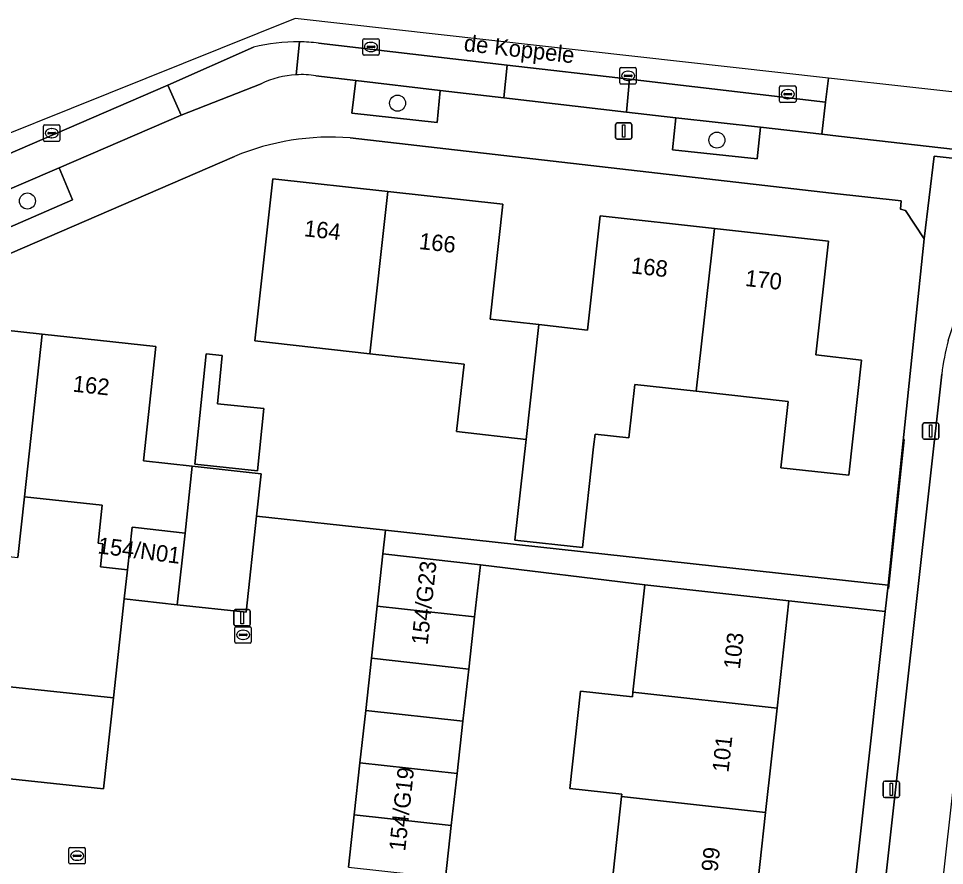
# Model space of a CAD drawing. Extents: x 162026 to 163502, y 387295 to 388169.
# Drawn here: x 162255.9 to 162312.4, y 388094.8 to 388146.5 of the extents above; entities that cross this region are included whole.
import ezdxf

# ---------------------------------------------------------------- set-up
doc = ezdxf.new("R2010")
doc.units = 0
for name, color, linetype in [('IMGEO_Boom', 7, 'Continuous'), ('IMGEO_Erf', 7, 'Continuous'), ('IMGEO_Fietspad_gesloten', 7, 'Continuous'), ('IMGEO_Groenvoorziening', 7, 'Continuous'), ('IMGEO_Kolk', 7, 'Continuous'), ('IMGEO_Lichtmast', 7, 'Continuous'), ('IMGEO_Muur', 7, 'Continuous'), ('IMGEO_Openbare_ruimte_label', 7, 'Continuous'), ('IMGEO_Pand', 7, 'Continuous'), ('IMGEO_Pand_nummerreeks', 7, 'Continuous'), ('IMGEO_Parkeervlak_open', 7, 'Continuous'), ('IMGEO_Rijbaan_lokaal_open', 7, 'Continuous'), ('IMGEO_Voetpad_open', 7, 'Continuous')]:
    doc.layers.add(name, color=color, linetype=linetype)

msp = doc.modelspace()

# ---------------------------------------------------------------- linework, layer by layer
at = {"layer": 'IMGEO_Boom'}
for centre in [(162279.011, 388141.297), (162298.505, 388139.041), (162256.421, 388135.326)]:
    msp.add_circle(centre, 0.489, dxfattribs=at)
at = {"layer": 'IMGEO_Erf'}
for points in [[(162311.157, 388133.023), (162310.024, 388134.743), (162309.709, 388134.823), (162309.757, 388135.335), (162305.511, 388135.804), (162276.13, 388139.178)], [(162269.059, 388138.048), (162235.634, 388123.603), (162227.425, 388119.712)], [(162250.395, 388127.95), (162257.325, 388127.196), (162264.254, 388126.442), (162263.495, 388119.466), (162266.485, 388119.141), (162270.69, 388118.683), (162270.407, 388116.086), (162278.285, 388115.229), (162308.965, 388111.891), (162311.157, 388133.023)], [(162254.965, 388105.729), (162261.676, 388105.011), (162262.333, 388111.041), (162262.528, 388112.828), (162260.871, 388113.009), (162261.023, 388114.404), (162260.73, 388114.436), (162260.984, 388116.765), (162256.245, 388117.281), (162255.843, 388113.576)], [(162291.985, 388092.628), (162292.684, 388098.981), (162292.699, 388099.122), (162289.519, 388099.472), (162290.173, 388105.413), (162293.353, 388105.064), (162293.384, 388105.346), (162294.105, 388111.895), (162284.067, 388113.124), (162283.713, 388109.944), (162283.358, 388106.76), (162283.004, 388103.577), (162282.649, 388100.393), (162282.294, 388097.209), (162281.94, 388094.025)]]:
    msp.add_lwpolyline(points, dxfattribs=at)
for points in [[(162277.319, 388126.002), (162270.298, 388126.783), (162271.4, 388136.689), (162278.422, 388135.907), (162285.443, 388135.126), (162284.663, 388128.113), (162287.638, 388127.782), (162290.612, 388127.451), (162291.388, 388134.425), (162298.35, 388133.65), (162305.31, 388132.876), (162304.537, 388125.929), (162307.339, 388125.617), (162306.557, 388118.589), (162302.411, 388119.05), (162302.861, 388123.093), (162297.244, 388123.718), (162293.503, 388124.134), (162293.139, 388120.865), (162291.067, 388121.095), (162290.981, 388120.322), (162290.297, 388114.175), (162286.173, 388114.634), (162286.858, 388120.781), (162282.617, 388121.253), (162283.074, 388125.361)], [(162270.465, 388118.866), (162266.644, 388119.259), (162267.337, 388126.002), (162268.316, 388125.901), (162268.013, 388122.952), (162270.855, 388122.66)], [(162308.786, 388110.273), (162302.902, 388110.926), (162302.181, 388104.376), (162301.481, 388098.011), (162300.782, 388091.657), (162300.08, 388085.285), (162299.379, 388078.913), (162298.656, 388072.342), (162297.954, 388065.96), (162297.254, 388059.597), (162296.554, 388053.244), (162295.853, 388046.872), (162295.152, 388040.499), (162294.452, 388034.137), (162293.735, 388027.623), (162299.499, 388026.976), (162303.064, 388058.749)]]:
    msp.add_lwpolyline(points, close=True, dxfattribs=at)
msp.add_arc((162274.942, 388123.924), 15.301, 85.5467, 112.6123, dxfattribs=at)
at = {"layer": 'IMGEO_Fietspad_gesloten'}
msp.add_lwpolyline([(162312.231, 388124.755), (162304.655, 388056.674), (162296.82, 387986.925), (162300.294, 387986.533), (162301.519, 387997.48), (162304.186, 388021.301), (162304.64, 388025.356), (162307.493, 388050.846), (162307.76, 388053.225), (162311.074, 388082.834), (162311.087, 388082.949), (162311.344, 388085.243), (162314.298, 388111.617), (162314.566, 388114.013), (162315.606, 388123.294)], dxfattribs=at)
msp.add_arc((162325.331, 388123.268), 13.185, 164.4253, 173.5243, dxfattribs=at)
at = {"layer": 'IMGEO_Groenvoorziening'}
for points in [[(162281.617, 388142.076), (162276.462, 388142.682), (162276.22, 388140.687), (162281.423, 388140.111)], [(162301.177, 388139.84), (162296.003, 388140.392), (162295.806, 388138.449), (162300.973, 388137.891)], [(162258.347, 388137.354), (162253.546, 388135.289), (162254.396, 388133.319), (162259.161, 388135.4)]]:
    msp.add_lwpolyline(points, close=True, dxfattribs=at)
at = {"layer": 'IMGEO_Kolk'}
for p, q in [((162276.891, 388144.301), (162276.891, 388145.153)), ((162276.966, 388145.227), (162277.818, 388145.227)), ((162277.379, 388145.007), (162277.404, 388145.007)), ((162277.892, 388145.153), (162277.892, 388144.301)), ((162277.15, 388144.721), (162277.15, 388144.733)), ((162277.588, 388144.684), (162277.19, 388144.684)), ((162277.193, 388144.77), (162277.591, 388144.77)), ((162277.402, 388144.447), (162277.377, 388144.447)), ((162277.634, 388144.733), (162277.634, 388144.721)), ((162277.818, 388144.227), (162276.966, 388144.227)), ((162292.585, 388142.539), (162292.585, 388143.391)), ((162292.66, 388143.465), (162293.512, 388143.465)), ((162293.073, 388143.245), (162293.098, 388143.245)), ((162293.586, 388143.391), (162293.586, 388142.539)), ((162292.844, 388142.959), (162292.844, 388142.971)), ((162293.282, 388142.922), (162292.884, 388142.922)), ((162292.887, 388143.008), (162293.285, 388143.008)), ((162293.096, 388142.685), (162293.071, 388142.685)), ((162293.328, 388142.971), (162293.328, 388142.959)), ((162293.512, 388142.465), (162292.66, 388142.465)), ((162302.334, 388141.421), (162302.334, 388142.273)), ((162302.409, 388142.347), (162303.261, 388142.347)), ((162302.822, 388142.127), (162302.847, 388142.127)), ((162303.335, 388142.273), (162303.335, 388141.421)), ((162302.593, 388141.841), (162302.593, 388141.853)), ((162303.031, 388141.804), (162302.633, 388141.804)), ((162302.636, 388141.89), (162303.034, 388141.89)), ((162302.845, 388141.567), (162302.82, 388141.567)), ((162303.077, 388141.853), (162303.077, 388141.841)), ((162303.261, 388141.347), (162302.409, 388141.347)), ((162257.403, 388139.041), (162257.403, 388139.893)), ((162257.478, 388139.967), (162258.33, 388139.967)), ((162257.891, 388139.747), (162257.916, 388139.747)), ((162258.404, 388139.893), (162258.404, 388139.041)), ((162257.662, 388139.461), (162257.662, 388139.473)), ((162258.1, 388139.424), (162257.702, 388139.424)), ((162257.705, 388139.51), (162258.103, 388139.51)), ((162257.914, 388139.187), (162257.889, 388139.187)), ((162258.146, 388139.473), (162258.146, 388139.461)), ((162258.33, 388138.967), (162257.478, 388138.967)), ((162269.085, 388108.423), (162269.085, 388109.275)), ((162269.16, 388109.349), (162270.012, 388109.349)), ((162270.086, 388109.275), (162270.086, 388108.423)), ((162269.344, 388108.843), (162269.344, 388108.855)), ((162269.782, 388108.806), (162269.384, 388108.806)), ((162269.387, 388108.892), (162269.785, 388108.892)), ((162269.573, 388109.129), (162269.598, 388109.129)), ((162269.828, 388108.855), (162269.828, 388108.843)), ((162270.012, 388108.349), (162269.16, 388108.349)), ((162269.596, 388108.569), (162269.571, 388108.569)), ((162258.953, 388094.946), (162258.953, 388095.798)), ((162259.028, 388095.872), (162259.88, 388095.872)), ((162259.441, 388095.652), (162259.466, 388095.652)), ((162259.954, 388095.798), (162259.954, 388094.946)), ((162259.212, 388095.366), (162259.212, 388095.378)), ((162259.65, 388095.329), (162259.252, 388095.329)), ((162259.255, 388095.415), (162259.653, 388095.415)), ((162259.464, 388095.092), (162259.439, 388095.092)), ((162259.696, 388095.378), (162259.696, 388095.366)), ((162259.88, 388094.872), (162259.028, 388094.872))]:
    msp.add_line(p, q, dxfattribs=at)
for points in [[(162276.891, 388144.301), (162276.891, 388145.153)], [(162276.966, 388145.227), (162277.818, 388145.227)], [(162277.892, 388145.153), (162277.892, 388144.301)], [(162277.818, 388144.227), (162276.966, 388144.227)], [(162292.585, 388142.539), (162292.585, 388143.391)], [(162292.66, 388143.465), (162293.512, 388143.465)], [(162293.586, 388143.391), (162293.586, 388142.539)], [(162293.512, 388142.465), (162292.66, 388142.465)], [(162302.334, 388141.421), (162302.334, 388142.273)], [(162302.409, 388142.347), (162303.261, 388142.347)], [(162303.335, 388142.273), (162303.335, 388141.421)], [(162303.261, 388141.347), (162302.409, 388141.347)], [(162257.403, 388139.041), (162257.403, 388139.893)], [(162257.478, 388139.967), (162258.33, 388139.967)], [(162258.404, 388139.893), (162258.404, 388139.041)], [(162258.33, 388138.967), (162257.478, 388138.967)], [(162269.085, 388108.423), (162269.085, 388109.275)], [(162269.16, 388109.349), (162270.012, 388109.349)], [(162270.086, 388109.275), (162270.086, 388108.423)], [(162270.012, 388108.349), (162269.16, 388108.349)], [(162258.953, 388094.946), (162258.953, 388095.798)], [(162259.028, 388095.872), (162259.88, 388095.872)], [(162259.954, 388095.798), (162259.954, 388094.946)], [(162259.88, 388094.872), (162259.028, 388094.872)]]:
    msp.add_lwpolyline(points, dxfattribs=at)
for centre, radius, start, end in [((162276.968, 388145.151), 0.0765, 91.552, 178.448), ((162276.968, 388145.151), 0.0765, 91.552, 178.448), ((162277.816, 388145.151), 0.0765, 1.552, 88.448), ((162277.816, 388145.151), 0.0765, 1.552, 88.448), ((162276.968, 388144.303), 0.0765, 181.552, 268.448), ((162276.968, 388144.303), 0.0765, 181.552, 268.448), ((162277.19, 388144.73), 0.0403, 85.8775, 175.7526), ((162277.187, 388144.72), 0.0366, 178.938, 274.7102), ((162277.591, 388144.727), 0.043, 264.8664, 352.4533), ((162277.595, 388144.732), 0.0386, 1.7309, 96.639), ((162277.816, 388144.303), 0.0765, 271.552, 358.448), ((162277.816, 388144.303), 0.0765, 271.552, 358.448), ((162292.662, 388143.389), 0.0765, 91.552, 178.448), ((162292.662, 388143.389), 0.0765, 91.552, 178.448), ((162293.51, 388143.389), 0.0765, 1.552, 88.448), ((162293.51, 388143.389), 0.0765, 1.552, 88.448), ((162292.884, 388142.968), 0.0403, 85.8775, 175.7526), ((162292.881, 388142.958), 0.0366, 178.938, 274.7102), ((162293.285, 388142.965), 0.043, 264.8664, 352.4533), ((162293.289, 388142.97), 0.0386, 1.7309, 96.639), ((162292.662, 388142.541), 0.0765, 181.552, 268.448), ((162292.662, 388142.541), 0.0765, 181.552, 268.448), ((162293.51, 388142.541), 0.0765, 271.552, 358.448), ((162293.51, 388142.541), 0.0765, 271.552, 358.448), ((162302.411, 388142.271), 0.0765, 91.552, 178.448), ((162302.411, 388142.271), 0.0765, 91.552, 178.448), ((162303.259, 388142.271), 0.0765, 1.552, 88.448), ((162303.259, 388142.271), 0.0765, 1.552, 88.448), ((162302.411, 388141.423), 0.0765, 181.552, 268.448), ((162302.411, 388141.423), 0.0765, 181.552, 268.448), ((162302.633, 388141.85), 0.0403, 85.8775, 175.7526), ((162302.63, 388141.84), 0.0366, 178.938, 274.7102), ((162303.034, 388141.847), 0.043, 264.8664, 352.4533), ((162303.038, 388141.852), 0.0386, 1.7309, 96.639), ((162303.259, 388141.423), 0.0765, 271.552, 358.448), ((162303.259, 388141.423), 0.0765, 271.552, 358.448), ((162257.48, 388139.891), 0.0765, 91.552, 178.448), ((162257.48, 388139.891), 0.0765, 91.552, 178.448), ((162258.328, 388139.891), 0.0765, 1.552, 88.448), ((162258.328, 388139.891), 0.0765, 1.552, 88.448), ((162257.702, 388139.47), 0.0403, 85.8775, 175.7526), ((162257.699, 388139.46), 0.0366, 178.938, 274.7102), ((162258.103, 388139.467), 0.043, 264.8664, 352.4533), ((162258.107, 388139.472), 0.0386, 1.7309, 96.639), ((162257.48, 388139.043), 0.0765, 181.552, 268.448), ((162257.48, 388139.043), 0.0765, 181.552, 268.448), ((162258.328, 388139.043), 0.0765, 271.552, 358.448), ((162258.328, 388139.043), 0.0765, 271.552, 358.448), ((162269.162, 388109.273), 0.0765, 91.552, 178.448), ((162269.162, 388109.273), 0.0765, 91.552, 178.448), ((162270.01, 388109.273), 0.0765, 1.552, 88.448), ((162270.01, 388109.273), 0.0765, 1.552, 88.448), ((162269.384, 388108.852), 0.0403, 85.8775, 175.7526), ((162269.381, 388108.842), 0.0366, 178.938, 274.7102), ((162269.785, 388108.849), 0.043, 264.8664, 352.4533), ((162269.789, 388108.854), 0.0386, 1.7309, 96.639), ((162269.162, 388108.425), 0.0765, 181.552, 268.448), ((162269.162, 388108.425), 0.0765, 181.552, 268.448), ((162270.01, 388108.425), 0.0765, 271.552, 358.448), ((162270.01, 388108.425), 0.0765, 271.552, 358.448), ((162259.03, 388095.796), 0.0765, 91.552, 178.448), ((162259.03, 388095.796), 0.0765, 91.552, 178.448), ((162259.878, 388095.796), 0.0765, 1.552, 88.448), ((162259.878, 388095.796), 0.0765, 1.552, 88.448), ((162259.252, 388095.375), 0.0403, 85.8775, 175.7526), ((162259.249, 388095.365), 0.0366, 178.938, 274.7102), ((162259.653, 388095.372), 0.043, 264.8664, 352.4533), ((162259.657, 388095.377), 0.0386, 1.7309, 96.639), ((162259.03, 388094.948), 0.0765, 181.552, 268.448), ((162259.03, 388094.948), 0.0765, 181.552, 268.448), ((162259.878, 388094.948), 0.0765, 271.552, 358.448), ((162259.878, 388094.948), 0.0765, 271.552, 358.448)]:
    msp.add_arc(centre, radius, start, end, dxfattribs=at)
for centre, major_axis, ratio, start_param, end_param in [((162277.378, 388144.727), (-0.387, 0.002), 0.722429, 4.712389, 7.853982), ((162277.403, 388144.727), (-0.39, 0.002), 0.717154, 1.570796, 4.712389), ((162293.072, 388142.965), (-0.387, 0.002), 0.722429, 4.712389, 7.853982), ((162293.097, 388142.965), (-0.39, 0.002), 0.717154, 1.570796, 4.712389), ((162302.821, 388141.847), (-0.387, 0.002), 0.722429, 4.712389, 7.853982), ((162302.846, 388141.847), (-0.39, 0.002), 0.717154, 1.570796, 4.712389), ((162257.89, 388139.467), (-0.387, 0.002), 0.722429, 4.712389, 7.853982), ((162257.915, 388139.467), (-0.39, 0.002), 0.717154, 1.570796, 4.712389), ((162269.572, 388108.849), (-0.387, 0.002), 0.722429, 4.712389, 7.853982), ((162269.597, 388108.849), (-0.39, 0.002), 0.717154, 1.570796, 4.712389), ((162259.44, 388095.372), (-0.387, 0.002), 0.722429, 4.712389, 7.853982), ((162259.465, 388095.372), (-0.39, 0.002), 0.717154, 1.570796, 4.712389)]:
    msp.add_ellipse(centre, major_axis=major_axis, ratio=ratio, start_param=start_param, end_param=end_param, dxfattribs=at)
at = {"layer": 'IMGEO_Lichtmast'}
for p, q in [((162292.318, 388139.19), (162292.318, 388139.99)), ((162292.318, 388139.99), (162292.318, 388139.19)), ((162292.418, 388140.09), (162293.208, 388140.09)), ((162293.208, 388140.09), (162292.418, 388140.09)), ((162293.308, 388139.99), (162293.308, 388139.19)), ((162293.308, 388139.19), (162293.308, 388139.99)), ((162293.208, 388139.09), (162292.418, 388139.09)), ((162292.418, 388139.09), (162293.208, 388139.09)), ((162311.063, 388120.887), (162311.063, 388121.687)), ((162311.063, 388121.687), (162311.063, 388120.887)), ((162311.163, 388121.787), (162311.953, 388121.787)), ((162311.953, 388121.787), (162311.163, 388121.787)), ((162312.053, 388121.687), (162312.053, 388120.887)), ((162312.053, 388120.887), (162312.053, 388121.687)), ((162311.953, 388120.787), (162311.163, 388120.787)), ((162311.163, 388120.787), (162311.953, 388120.787)), ((162269.129, 388110.391), (162269.919, 388110.391)), ((162269.919, 388110.391), (162269.129, 388110.391)), ((162269.029, 388109.491), (162269.029, 388110.291)), ((162269.029, 388110.291), (162269.029, 388109.491)), ((162270.019, 388110.291), (162270.019, 388109.491)), ((162270.019, 388109.491), (162270.019, 388110.291)), ((162269.919, 388109.391), (162269.129, 388109.391)), ((162269.129, 388109.391), (162269.919, 388109.391)), ((162308.655, 388099.021), (162308.655, 388099.821)), ((162308.655, 388099.821), (162308.655, 388099.021)), ((162308.755, 388099.921), (162309.545, 388099.921)), ((162309.545, 388099.921), (162308.755, 388099.921)), ((162309.645, 388099.821), (162309.645, 388099.021)), ((162309.645, 388099.021), (162309.645, 388099.821)), ((162309.545, 388098.921), (162308.755, 388098.921)), ((162308.755, 388098.921), (162309.545, 388098.921))]:
    msp.add_line(p, q, dxfattribs=at)
for points in [[(162292.738, 388139.965), (162292.888, 388139.965), (162292.888, 388139.215), (162292.738, 388139.215), (162292.738, 388139.965)], [(162311.483, 388121.662), (162311.633, 388121.662), (162311.633, 388120.912), (162311.483, 388120.912), (162311.483, 388121.662)], [(162269.449, 388110.266), (162269.599, 388110.266), (162269.599, 388109.516), (162269.449, 388109.516), (162269.449, 388110.266)], [(162309.075, 388099.796), (162309.225, 388099.796), (162309.225, 388099.046), (162309.075, 388099.046), (162309.075, 388099.796)]]:
    msp.add_lwpolyline(points, dxfattribs=at)
for centre, start, end in [((162292.418, 388139.99), 90, 180), ((162292.418, 388139.99), 90, 180), ((162293.208, 388139.99), 0, 90), ((162293.208, 388139.99), 360, 90), ((162292.418, 388139.19), 180, 270), ((162292.418, 388139.19), 180, 270), ((162293.208, 388139.19), 270, 0), ((162293.208, 388139.19), 270, 0), ((162311.163, 388121.687), 90, 180), ((162311.163, 388121.687), 90, 180), ((162311.953, 388121.687), 0, 90), ((162311.953, 388121.687), 360, 90), ((162311.163, 388120.887), 180, 270), ((162311.163, 388120.887), 180, 270), ((162311.953, 388120.887), 270, 0), ((162311.953, 388120.887), 270, 0), ((162269.129, 388110.291), 90, 180), ((162269.129, 388110.291), 90, 180), ((162269.919, 388110.291), 0, 90), ((162269.919, 388110.291), 360, 90), ((162269.129, 388109.491), 180, 270), ((162269.129, 388109.491), 180, 270), ((162269.919, 388109.491), 270, 0), ((162269.919, 388109.491), 270, 0), ((162308.755, 388099.821), 90, 180), ((162308.755, 388099.821), 90, 180), ((162309.545, 388099.821), 0, 90), ((162309.545, 388099.821), 360, 90), ((162308.755, 388099.021), 180, 270), ((162308.755, 388099.021), 180, 270), ((162309.545, 388099.021), 270, 0), ((162309.545, 388099.021), 270, 0)]:
    msp.add_arc(centre, 0.1, start, end, dxfattribs=at)
at = {"layer": 'IMGEO_Muur'}
for points in [[(162309.946, 388120.782), (162308.983, 388111.677)], [(162262.333, 388111.041), (162261.676, 388105.011)]]:
    msp.add_lwpolyline(points, dxfattribs=at)
at = {"layer": 'IMGEO_Pand'}
for points in [[(162278.422, 388135.907), (162271.4, 388136.689), (162270.298, 388126.783), (162277.319, 388126.002)], [(162287.638, 388127.782), (162284.663, 388128.113), (162285.443, 388135.126), (162278.422, 388135.907), (162277.319, 388126.002), (162283.074, 388125.361), (162282.617, 388121.253), (162286.858, 388120.781)], [(162298.35, 388133.65), (162291.388, 388134.425), (162290.612, 388127.451), (162287.638, 388127.782), (162286.858, 388120.781), (162286.173, 388114.634), (162290.297, 388114.175), (162290.981, 388120.322), (162291.067, 388121.095), (162293.139, 388120.865), (162293.503, 388124.134), (162297.244, 388123.718)], [(162297.244, 388123.718), (162302.861, 388123.093), (162302.411, 388119.05), (162306.557, 388118.589), (162307.339, 388125.617), (162304.537, 388125.929), (162305.31, 388132.876), (162298.35, 388133.65)], [(162249.645, 388121.061), (162246.692, 388121.382), (162245.931, 388114.655), (162255.843, 388113.576), (162256.245, 388117.281), (162257.325, 388127.196), (162250.395, 388127.95)], [(162264.254, 388126.442), (162257.325, 388127.196), (162256.245, 388117.281), (162260.984, 388116.765), (162260.73, 388114.436), (162261.023, 388114.404), (162260.871, 388113.009), (162262.528, 388112.828), (162262.81, 388115.416), (162263.007, 388115.395), (162266.041, 388115.065), (162266.485, 388119.141), (162263.495, 388119.466)], [(162267.337, 388126.002), (162266.644, 388119.259), (162270.465, 388118.866), (162270.855, 388122.66), (162268.013, 388122.952), (162268.316, 388125.901)], [(162265.564, 388110.689), (162269.77, 388110.231), (162270.407, 388116.086), (162270.69, 388118.683), (162266.485, 388119.141), (162266.041, 388115.065)], [(162266.041, 388115.065), (162263.007, 388115.395), (162262.81, 388115.416), (162262.528, 388112.828), (162262.333, 388111.041), (162265.564, 388110.689)], [(162277.771, 388110.602), (162283.713, 388109.944), (162284.067, 388113.124), (162278.124, 388113.786)], [(162302.181, 388104.376), (162302.902, 388110.926), (162294.105, 388111.895), (162293.384, 388105.346)], [(162277.419, 388107.418), (162283.358, 388106.76), (162283.713, 388109.944), (162277.771, 388110.602)], [(162277.067, 388104.234), (162283.004, 388103.577), (162283.358, 388106.76), (162277.419, 388107.418)], [(162261.07, 388099.444), (162261.676, 388105.011), (162254.965, 388105.729), (162254.359, 388100.162)], [(162302.181, 388104.376), (162293.384, 388105.346), (162293.353, 388105.064), (162290.173, 388105.413), (162289.519, 388099.472), (162292.699, 388099.122), (162292.684, 388098.981), (162301.481, 388098.011)], [(162276.714, 388101.05), (162282.649, 388100.393), (162283.004, 388103.577), (162277.067, 388104.234)], [(162276.361, 388097.866), (162282.294, 388097.209), (162282.649, 388100.393), (162276.714, 388101.05)], [(162292.684, 388098.981), (162291.985, 388092.628), (162300.782, 388091.657), (162301.481, 388098.011)], [(162276.009, 388094.682), (162281.94, 388094.025), (162282.294, 388097.209), (162276.361, 388097.866)]]:
    msp.add_lwpolyline(points, close=True, dxfattribs=at)
at = {"layer": 'IMGEO_Parkeervlak_open'}
for points in [[(162273.021, 388145.039), (162272.818, 388143.029)], [(162285.7, 388143.621), (162274.18, 388144.959)], [(162274.033, 388142.97), (162276.462, 388142.682), (162281.617, 388142.076), (162285.505, 388141.621), (162285.7, 388143.621)]]:
    msp.add_lwpolyline(points, dxfattribs=at)
for points in [[(162293.175, 388142.752), (162292.994, 388140.744), (162296.003, 388140.392), (162301.177, 388139.84), (162304.907, 388139.413), (162305.145, 388141.362)], [(162264.989, 388142.4), (162249.769, 388135.816), (162250.583, 388134.015), (162253.546, 388135.289), (162258.347, 388137.354), (162265.796, 388140.557)]]:
    msp.add_lwpolyline(points, close=True, dxfattribs=at)
for centre, radius, start, end in [((162272.875, 388134.485), 10.555, 82.8966, 89.2063), ((162273.151, 388137.337), 5.701, 81.0961, 93.3438)]:
    msp.add_arc(centre, radius, start, end, dxfattribs=at)
at = {"layer": 'IMGEO_Rijbaan_lokaal_open'}
for points in [[(162305.323, 388142.825), (162272.763, 388146.462), (162240.948, 388133.69), (162239.484, 388135.749), (162235.845, 388134.189), (162224.081, 388129.133)], [(162272.818, 388143.029), (162273.021, 388145.039)], [(162274.18, 388144.959), (162285.7, 388143.621), (162293.175, 388142.752), (162305.145, 388141.362), (162305.323, 388142.825)], [(162226.671, 388125.919), (162241.608, 388132.322), (162249.769, 388135.816), (162264.989, 388142.4), (162270.214, 388144.705)], [(162270.214, 388144.705), (162264.989, 388142.4), (162265.796, 388140.557), (162270.688, 388142.475)], [(162276.009, 388094.682), (162276.361, 388097.866), (162276.714, 388101.05), (162277.067, 388104.234), (162277.419, 388107.418), (162277.771, 388110.602), (162278.124, 388113.786), (162278.285, 388115.229), (162270.407, 388116.086), (162269.77, 388110.231), (162265.564, 388110.689), (162262.333, 388111.041), (162261.676, 388105.011), (162261.07, 388099.444), (162254.359, 388100.162)]]:
    msp.add_lwpolyline(points, dxfattribs=at)
for points in [[(162293.175, 388142.752), (162285.7, 388143.621), (162285.505, 388141.621), (162292.994, 388140.744)], [(162315.617, 388141.675), (162305.323, 388142.825), (162305.145, 388141.362), (162304.907, 388139.413), (162305.924, 388139.289), (162314.492, 388138.298)]]:
    msp.add_lwpolyline(points, close=True, dxfattribs=at)
for centre, radius, start, end in [((162272.873, 388134.323), 10.717, 89.2069, 104.3643), ((162272.873, 388134.323), 10.717, 89.2069, 104.3643), ((162272.875, 388134.485), 10.555, 82.8966, 89.2063), ((162273.146, 388137.396), 5.642, 93.3328, 115.8257)]:
    msp.add_arc(centre, radius, start, end, dxfattribs=at)
at = {"layer": 'IMGEO_Voetpad_open'}
for points in [[(162296.003, 388140.392), (162292.994, 388140.744), (162285.505, 388141.621), (162281.617, 388142.076), (162281.423, 388140.111), (162276.22, 388140.687), (162276.462, 388142.682), (162274.033, 388142.97)], [(162270.688, 388142.475), (162265.796, 388140.557), (162258.347, 388137.354), (162259.161, 388135.4), (162254.396, 388133.319), (162253.546, 388135.289), (162250.583, 388134.015), (162242.399, 388130.524), (162237.831, 388128.548), (162238.701, 388126.581), (162233.738, 388124.4), (162232.855, 388126.366), (162227.871, 388124.248)], [(162276.13, 388139.178), (162305.511, 388135.804), (162309.757, 388135.335), (162309.709, 388134.823), (162310.024, 388134.743), (162311.157, 388133.023), (162311.776, 388138.06), (162314.337, 388137.776), (162314.492, 388138.298), (162305.924, 388139.289), (162304.907, 388139.413), (162301.177, 388139.84), (162300.973, 388137.891), (162295.806, 388138.449), (162296.003, 388140.392)], [(162227.425, 388119.712), (162235.634, 388123.603), (162269.059, 388138.048)], [(162312.631, 388126.808), (162315.776, 388136.387), (162315.326, 388136.551), (162314.337, 388137.776), (162311.776, 388138.06), (162311.157, 388133.023), (162308.965, 388111.891), (162308.786, 388110.273), (162303.064, 388058.749), (162299.499, 388026.976), (162299.337, 388025.532), (162296.578, 388000.949), (162295.808, 387994.688)], [(162294.16, 387987.809), (162294.103, 387987.216), (162296.82, 387986.925), (162304.655, 388056.674), (162312.231, 388124.755)]]:
    msp.add_lwpolyline(points, dxfattribs=at)
msp.add_lwpolyline([(162278.285, 388115.229), (162278.124, 388113.786), (162284.067, 388113.124), (162294.105, 388111.895), (162302.902, 388110.926), (162308.786, 388110.273), (162308.965, 388111.891)], close=True, dxfattribs=at)
for centre, radius, start, end in [((162273.146, 388137.396), 5.642, 93.3328, 115.8257), ((162273.151, 388137.337), 5.701, 81.0961, 93.3438), ((162274.942, 388123.924), 15.301, 85.5467, 112.6123), ((162325.331, 388123.268), 13.185, 164.4253, 173.5243)]:
    msp.add_arc(centre, radius, start, end, dxfattribs=at)

# ---------------------------------------------------------------- texts
at = {"layer": 'IMGEO_Openbare_ruimte_label'}
msp.add_text('de Koppele', height=1, rotation=353.5713, dxfattribs=at).set_placement((162283.026, 388144.484))
at = {"layer": 'IMGEO_Pand_nummerreeks'}
for s, rotation, p in [('164', 353.6491, (162273.268, 388133.181)), ('166', 353.6491, (162280.289, 388132.4)), ('168', 353.6516, (162293.231, 388130.92)), ('170', 353.6512, (162300.191, 388130.145)), ('162', 353.7891, (162259.153, 388123.698)), ('154/N01', 352.6833, (162260.673, 388113.828)), ('154/G23', 83.7966, (162280.845, 388108.198)), ('103', 83.7202, (162299.904, 388106.718)), ('101', 83.7206, (162299.211, 388100.423)), ('154/G19', 83.7966, (162279.477, 388095.613)), ('99', 83.7202, (162298.544, 388094.36))]:
    msp.add_text(s, height=1, rotation=rotation, dxfattribs=at).set_placement(p)

doc.saveas('drawing.dxf')
